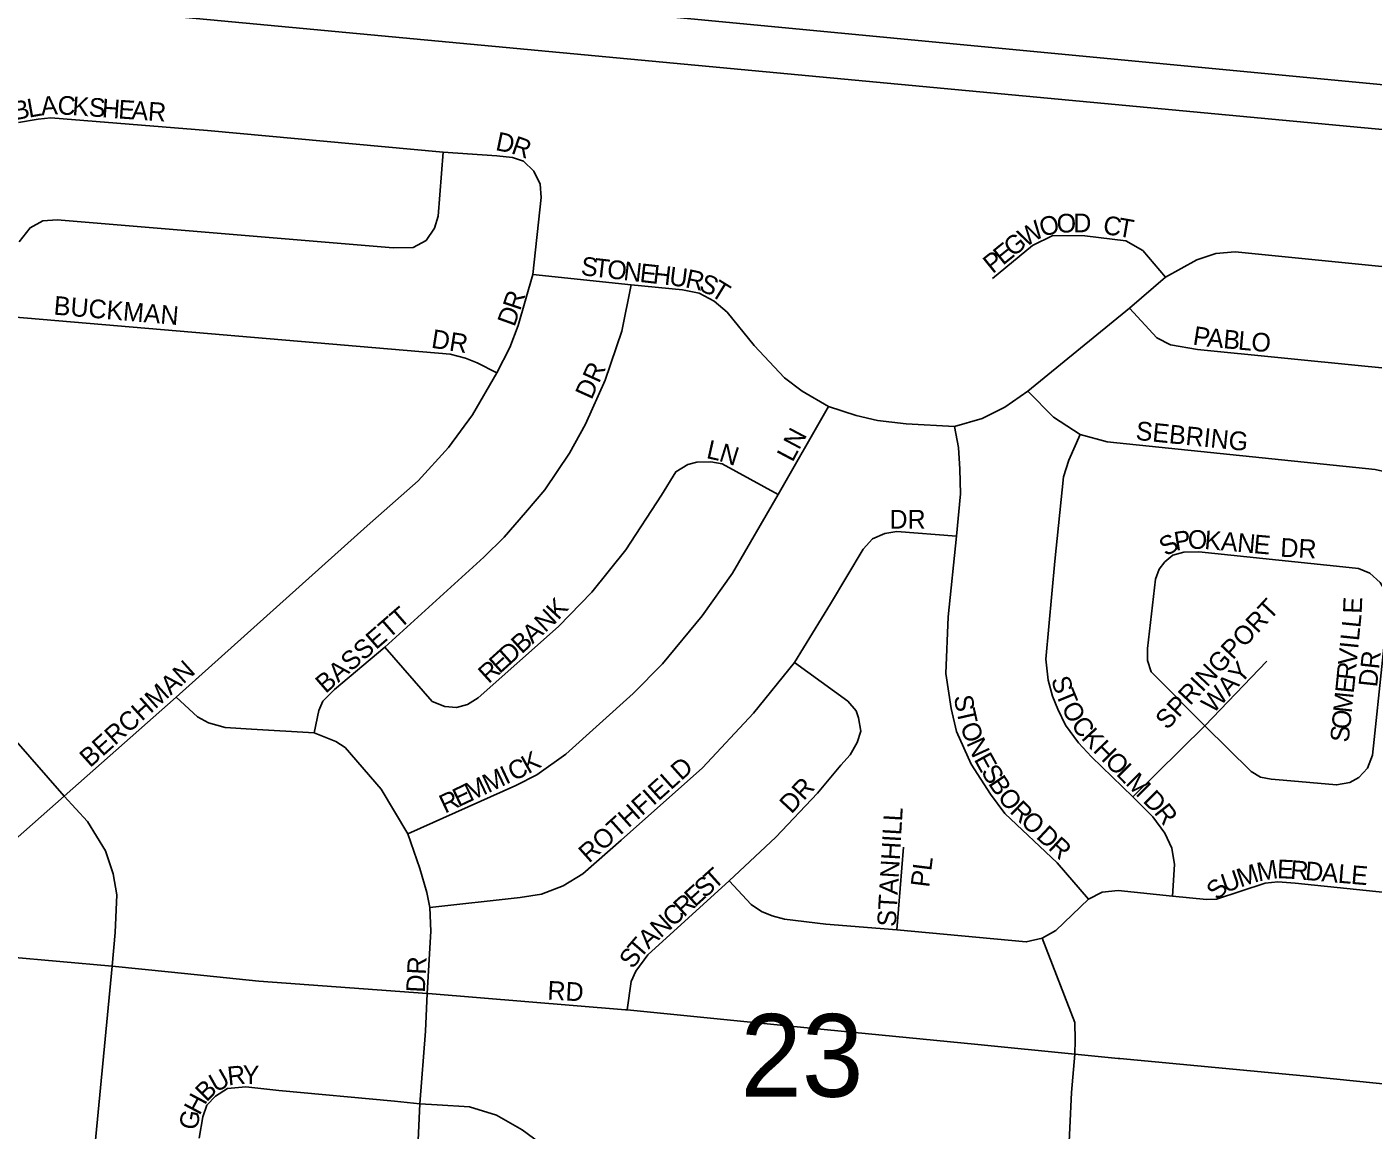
# Model space of a CAD drawing. Extents: x 0 to 680, y 0 to 440.
# Drawn here: x 78.56 to 89.22, y 251.49 to 260.23 of the extents above; entities that cross this region are included whole.
import ezdxf

# ---------------------------------------------------------------- set-up
doc = ezdxf.new("R2010")
doc.units = 0
for name, color, linetype in [('GM_X_City_Street', 7, 'Continuous'), ('GM_X_City_Street_Text', 7, 'Continuous'), ('GM_X_Interstate_Route', 7, 'Continuous'), ('GM_X_Section', 7, 'Continuous'), ('GM_X_Section_Text', 7, 'Continuous')]:
    doc.layers.add(name, color=color, linetype=linetype)

msp = doc.modelspace()

# ---------------------------------------------------------------- linework, layer by layer
at = {"layer": 'GM_X_City_Street'}
for points in [[(78.491, 259.478), (78.648, 259.504), (78.747, 259.513), (79.99, 259.414), (81.856, 259.243), (82.282, 259.212), (82.404, 259.201), (82.491, 259.17)], [(78.498, 258.531), (78.584, 258.643), (78.686, 258.698), (78.798, 258.707), (81.459, 258.484), (81.619, 258.487), (81.72, 258.543), (81.786, 258.64), (81.817, 258.734), (81.856, 259.243)], [(78.853, 254.14), (79.742, 254.924), (81.255, 256.283), (81.657, 256.638), (81.899, 256.902), (82.089, 257.161), (82.281, 257.494), (82.385, 257.694), (82.45, 257.869), (82.567, 258.272), (82.632, 258.882), (82.623, 258.989), (82.575, 259.093), (82.491, 259.17)], [(86.208, 258.242), (86.525, 258.503), (86.686, 258.582), (86.938, 258.579), (87.263, 258.54), (87.397, 258.462), (87.578, 258.252)], [(82.567, 258.272), (83.346, 258.19), (83.751, 258.151), (83.884, 258.126), (84.003, 258.062), (84.106, 257.974), (84.319, 257.71), (84.56, 257.455), (84.699, 257.35), (84.907, 257.228), (85.128, 257.156), (85.295, 257.117), (85.522, 257.089), (85.905, 257.07), (86.126, 257.131), (86.304, 257.223), (86.487, 257.348), (87.291, 258.007), (87.578, 258.252), (87.825, 258.389), (87.977, 258.44), (88.128, 258.453), (90.401, 258.226)], [(80.834, 254.642), (80.872, 254.819), (80.902, 254.893), (80.996, 254.985), (81.393, 255.322), (82.177, 256.034), (82.338, 256.193), (82.509, 256.388), (82.66, 256.567), (82.857, 256.858), (82.983, 257.087), (83.138, 257.435), (83.272, 257.825), (83.346, 258.19)], [(77.644, 258.009), (78.438, 257.937), (81.91, 257.641), (82.033, 257.61), (82.126, 257.573), (82.281, 257.494)], [(87.291, 258.007), (87.51, 257.772), (87.618, 257.715), (87.832, 257.68), (89.157, 257.546), (90.32, 257.433)], [(86.487, 257.348), (86.691, 257.143), (86.901, 257.005), (87.116, 256.947), (89.237, 256.729), (89.392, 256.693), (89.54, 256.63), (89.705, 256.531), (89.914, 256.314), (90.012, 256.153), (90.071, 256.008), (90.125, 255.841), (90.139, 255.643), (90.118, 255.415), (89.909, 253.317), (89.75, 251.787)], [(81.577, 253.842), (82.431, 254.224), (82.599, 254.309), (82.828, 254.473), (83.362, 254.954), (83.594, 255.189), (83.908, 255.569), (84.148, 255.908), (84.51, 256.53), (84.907, 257.228)], [(86.967, 253.325), (86.72, 253.612), (86.306, 254.003), (86.192, 254.155), (86.039, 254.395), (85.921, 254.653), (85.88, 254.835), (85.837, 255.111), (85.857, 255.562), (85.923, 256.2), (85.954, 256.535), (85.949, 256.73), (85.938, 256.902), (85.905, 257.07)], [(87.634, 253.347), (87.648, 253.599), (87.628, 253.727), (87.573, 253.846), (87.477, 253.977), (87.319, 254.136), (86.991, 254.452), (86.889, 254.564), (86.784, 254.704), (86.725, 254.83), (86.683, 254.932), (86.649, 255.059), (86.629, 255.225), (86.702, 256.003), (86.77, 256.669), (86.812, 256.802), (86.901, 257.005)], [(81.393, 255.322), (81.77, 254.889), (81.868, 254.851), (81.961, 254.842), (82.048, 254.867), (82.132, 254.919), (82.769, 255.485), (83.033, 255.757), (83.303, 256.092), (83.586, 256.525), (83.7, 256.71), (83.793, 256.767), (83.866, 256.786), (83.975, 256.789), (84.065, 256.773), (84.51, 256.53)], [(81.749, 253.257), (82.467, 253.338), (82.634, 253.364), (82.806, 253.429), (82.961, 253.524), (83.267, 253.792), (83.909, 254.364), (84.313, 254.798), (84.639, 255.198), (84.925, 255.664), (85.182, 256.096), (85.257, 256.178), (85.354, 256.22), (85.449, 256.236), (85.923, 256.2)], [(89.277, 255.833), (89.195, 255.906), (89.106, 255.944), (88.983, 255.956), (87.842, 256.075), (87.722, 256.073), (87.635, 256.05), (87.573, 255.997), (87.527, 255.939), (87.499, 255.859), (87.435, 255.31), (87.435, 255.216), (87.463, 255.126), (87.889, 254.698)], [(87.889, 254.698), (88.257, 254.335), (88.33, 254.292), (88.415, 254.276), (88.509, 254.266), (88.932, 254.229), (89.038, 254.249), (89.11, 254.288), (89.177, 254.363), (89.218, 254.466), (89.23, 254.588), (89.34, 255.645), (89.324, 255.754), (89.277, 255.833)], [(83.314, 252.447), (83.346, 252.673), (83.381, 252.753), (83.477, 252.884), (84.12, 253.469), (84.49, 253.815), (84.821, 254.165), (85.006, 254.387), (85.079, 254.468), (85.136, 254.566), (85.164, 254.656), (85.146, 254.761), (85.126, 254.816), (85.062, 254.892), (84.639, 255.198)], [(87.319, 254.136), (87.889, 254.698), (88.38, 255.211)], [(81.608, 250.316), (81.672, 251.704), (81.717, 252.278), (81.729, 252.578), (81.759, 253.072), (81.749, 253.257), (81.726, 253.378), (81.672, 253.566), (81.577, 253.842), (81.364, 254.197), (81.079, 254.525), (81.005, 254.574), (80.834, 254.642), (80.338, 254.671), (80.129, 254.684), (79.997, 254.72), (79.911, 254.77), (79.742, 254.924)], [(79.235, 252.793), (79.235, 252.794), (79.258, 253.059), (79.271, 253.359), (79.242, 253.525), (79.181, 253.707), (79.039, 253.939), (78.853, 254.14), (78.454, 254.596)], [(78.853, 254.14), (78.42, 253.758)], [(85.45, 253.08), (85.503, 253.737)], [(84.12, 253.469), (84.295, 253.283), (84.378, 253.226), (84.463, 253.191), (84.56, 253.167), (84.886, 253.127), (85.45, 253.08), (86.475, 252.985), (86.6, 253.014), (86.709, 253.075), (86.967, 253.325), (87.075, 253.38), (87.202, 253.394), (87.634, 253.347), (87.901, 253.322), (87.982, 253.325), (88.367, 253.45), (88.466, 253.462), (88.605, 253.45), (89.909, 253.317)], [(77.072, 252.994), (77.19, 252.985), (78.406, 252.868), (79.235, 252.794)], [(85.952, 249.768), (86.344, 250.049), (86.526, 250.23), (86.647, 250.412), (86.711, 250.568), (86.759, 250.718), (86.807, 251.232), (86.832, 251.793), (86.858, 252.096), (86.861, 252.208), (86.858, 252.348), (86.6, 253.014)], [(78.937, 241.831), (78.529, 242.89), (78.227, 243.642), (78.115, 243.938), (78.087, 244.044), (78.08, 244.132), (78.093, 244.239), (78.123, 244.353), (78.181, 244.463), (78.33, 244.627), (78.498, 244.799), (78.564, 244.895), (78.633, 245.042), (78.67, 245.186), (78.706, 245.487), (78.992, 248.626), (79.068, 249.439), (79.098, 249.777), (79.085, 250.108), (79.046, 250.338), (79.031, 250.672), (79.235, 252.793)], [(79.235, 252.794), (79.703, 252.745)], [(79.703, 252.745), (80.395, 252.674), (81.729, 252.578), (81.736, 252.577)], [(81.736, 252.577), (83.299, 252.448)], [(83.299, 252.448), (83.314, 252.447), (84.765, 252.303), (86.092, 252.173), (86.858, 252.096), (87.202, 252.062)], [(87.202, 252.062), (87.215, 252.061), (88.727, 251.92), (89.429, 251.848), (89.603, 251.824), (89.75, 251.787), (89.929, 251.723), (90.177, 251.595), (90.334, 251.541), (90.557, 251.484), (90.905, 251.433), (91.658, 251.348), (92.419, 251.261), (92.802, 251.235), (93.086, 251.219), (93.647, 251.184), (94.732, 251.111), (95.325, 251.063), (96.83, 250.958)], [(79.924, 251.43), (79.953, 251.599), (79.985, 251.691), (80.052, 251.764), (80.148, 251.825), (80.294, 251.838), (80.553, 251.809), (81.471, 251.723), (81.672, 251.704), (81.809, 251.694), (82.064, 251.678), (82.278, 251.614), (82.482, 251.496), (82.712, 251.327)]]:
    msp.add_lwpolyline(points, dxfattribs=at)
at = {"layer": 'GM_X_Interstate_Route'}
msp.add_lwpolyline([(69.579, 261.251), (70.283, 261.189), (70.538, 261.163), (72.397, 261.004), (72.635, 260.983), (80.379, 260.257), (92.088, 259.16), (97.539, 258.662), (100.447, 258.38)], dxfattribs=at)
at = {"layer": 'GM_X_Section'}
msp.add_lwpolyline([(93.325, 259.393), (91.891, 243.739), (76.108, 245.175), (77.523, 260.9)], close=True, dxfattribs=at)

# ---------------------------------------------------------------- texts
at = {"layer": 'GM_X_City_Street_Text'}
for s, height, rotation, p in [('B', 0.148, 10.0811, (78.459, 259.494)), ('L', 0.148, 10.0776, (78.575, 259.515)), ('A', 0.148, 4.5077, (78.674, 259.533)), ('C', 0.148, 356.4282, (78.798, 259.543)), ('K', 0.148, 355.9533, (78.915, 259.536)), ('S', 0.148, 355.9756, (79.045, 259.527)), ('H', 0.148, 355.9732, (79.149, 259.519)), ('E', 0.148, 355.9806, (79.279, 259.51)), ('A', 0.148, 355.9533, (79.384, 259.503)), ('R', 0.148, 355.9733, (79.514, 259.494)), ('D', 0.148, 348.18, (82.264, 259.26)), ('R', 0.148, 340.6974, (82.387, 259.235)), ('W', 0.148, 31.5634, (86.467, 258.486)), ('O', 0.148, 15.282, (86.601, 258.57)), ('O', 0.148, 2.1421, (86.718, 258.603)), ('D', 0.148, 0, (86.847, 258.608)), ('C', 0.148, 351.9592, (87.077, 258.595)), ('T', 0.148, 349.9493, (87.192, 258.579)), ('G', 0.148, 39.008, (86.37, 258.407)), ('E', 0.148, 39.0183, (86.289, 258.341)), ('S', 0.148, 353.4849, (82.942, 258.269)), ('T', 0.148, 353.4849, (83.045, 258.257)), ('O', 0.148, 353.4914, (83.149, 258.245)), ('N', 0.148, 353.4715, (83.279, 258.23)), ('E', 0.148, 353.4857, (83.408, 258.215)), ('P', 0.148, 39.0183, (86.208, 258.275)), ('H', 0.148, 353.4957, (83.512, 258.204)), ('U', 0.148, 352.7231, (83.641, 258.189)), ('R', 0.148, 347.7899, (83.767, 258.173)), ('S', 0.148, 336.0874, (83.874, 258.151)), ('T', 0.148, 328.3334, (83.965, 258.111)), ('BUCKMAN', 0.1482, 355.1694, (78.767, 257.956)), ('R', 0.148, 71.529, (82.465, 257.98)), ('D', 0.148, 70.1065, (82.42, 257.853)), ('DR', 0.1482, 351.0339, (81.756, 257.694)), ('P', 0.148, 351.1666, (87.788, 257.719)), ('A', 0.148, 354.5414, (87.901, 257.702)), ('B', 0.148, 354.8036, (88.031, 257.69)), ('L', 0.148, 354.8031, (88.148, 257.679)), ('O', 0.148, 354.8005, (88.252, 257.67)), ('DR', 0.1482, 65.7645, (83.031, 257.275)), ('SEBRING', 0.1482, 354.193, (87.337, 256.964)), ('LN', 0.1482, 62.0986, (84.623, 256.78)), ('L', 0.148, 347.3823, (83.934, 256.82)), ('N', 0.148, 342.6434, (84.033, 256.798)), ('DR', 0.1482, 0, (85.391, 256.26)), ('P', 0.148, 9.1658, (87.658, 256.084)), ('O', 0.148, 359.7158, (87.754, 256.1)), ('K', 0.148, 355.2509, (87.882, 256.099)), ('A', 0.148, 354.9441, (88.012, 256.089)), ('S', 0.148, 29.6331, (87.58, 256.037)), ('N', 0.148, 354.9223, (88.141, 256.077)), ('E', 0.148, 354.9119, (88.271, 256.066)), ('DR', 0.1482, 356.9884, (88.484, 256.038)), ('K', 0.148, 47.4387, (82.767, 255.529)), ('SPRINGPORT', 0.1482, 46.9116, (87.591, 254.66)), ('E', 0.148, 87.7314, (89.131, 255.584)), ('BASSETT', 0.1482, 41.0064, (80.925, 254.949)), ('N', 0.148, 43.3909, (82.664, 255.431)), ('A', 0.148, 42.1171, (82.564, 255.341)), ('L', 0.148, 84.2615, (89.12, 255.47)), ('B', 0.148, 42.0793, (82.477, 255.262)), ('L', 0.148, 84.2269, (89.109, 255.366)), ('E', 0.148, 42.1009, (82.303, 255.105)), ('D', 0.148, 42.0928, (82.38, 255.175)), ('V', 0.148, 84.2415, (89.09, 255.172)), ('I', 0.148, 84.2729, (89.103, 255.302)), ('DR', 0.1482, 83.9946, (89.253, 255)), ('BERCHMAN', 0.1482, 41.9352, (79.059, 254.361)), ('R', 0.148, 42.0973, (82.216, 255.026)), ('WAY', 0.1482, 47.4834, (87.956, 254.788)), ('R', 0.148, 84.2557, (89.078, 255.055)), ('S', 0.148, 287.1389, (86.67, 255.066)), ('E', 0.148, 84.2269, (89.068, 254.951)), ('T', 0.148, 292.1753, (86.705, 254.953)), ('M', 0.148, 84.2571, (89.052, 254.795)), ('S', 0.148, 279.1345, (85.901, 254.931)), ('T', 0.148, 282.7066, (85.92, 254.818)), ('O', 0.148, 296.8671, (86.75, 254.844)), ('C', 0.148, 306.3936, (86.823, 254.705)), ('O', 0.148, 84.2198, (89.039, 254.665)), ('O', 0.148, 290.1096, (85.949, 254.696)), ('K', 0.148, 312.6745, (86.904, 254.597)), ('S', 0.148, 84.2541, (89.028, 254.562)), ('N', 0.148, 294.4301, (85.998, 254.562)), ('H', 0.148, 314.6964, (86.997, 254.497)), ('C', 0.148, 25.339, (82.412, 254.257)), ('K', 0.148, 29.5357, (82.529, 254.313)), ('ROTHFIELD', 0.1482, 41.8198, (83.011, 253.605)), ('E', 0.148, 298.8267, (86.057, 254.432)), ('O', 0.148, 314.8078, (87.089, 254.404)), ('M', 0.148, 25.3349, (82.212, 254.163)), ('I', 0.148, 25.3337, (82.353, 254.23)), ('S', 0.148, 301.6262, (86.112, 254.334)), ('B', 0.148, 303.4661, (86.169, 254.241)), ('L', 0.148, 314.8068, (87.18, 254.311)), ('M', 0.148, 314.7939, (87.254, 254.237)), ('E', 0.148, 25.3306, (81.976, 254.051)), ('M', 0.148, 25.3417, (82.07, 254.096)), ('DR', 0.1482, 47.1199, (84.614, 253.994)), ('R', 0.148, 25.3485, (81.87, 254.001)), ('O', 0.148, 307.9552, (86.241, 254.133)), ('R', 0.148, 315.4417, (86.336, 254.014)), ('D', 0.148, 314.7991, (87.392, 254.098)), ('STANHILL', 0.1482, 86.632, (85.441, 253.103)), ('O', 0.148, 316.9113, (86.422, 253.929)), ('R', 0.148, 308.0113, (87.481, 254.009)), ('D', 0.148, 316.9632, (86.546, 253.813)), ('R', 0.148, 316.9697, (86.642, 253.724)), ('T', 0.148, 42.0035, (84.004, 253.395)), ('PL', 0.1482, 82.88, (85.705, 253.413)), ('M', 0.148, 18.5732, (88.171, 253.416)), ('M', 0.148, 9.9594, (88.314, 253.464)), ('E', 0.148, 357.5128, (88.459, 253.491)), ('R', 0.148, 355.4542, (88.562, 253.486)), ('D', 0.148, 355.142, (88.679, 253.477)), ('A', 0.148, 355.1508, (88.809, 253.466)), ('L', 0.148, 355.1649, (88.939, 253.455)), ('E', 0.148, 355.132, (89.043, 253.446)), ('S', 0.148, 42.0238, (83.927, 253.326)), ('S', 0.148, 45.9081, (87.991, 253.309)), ('U', 0.148, 18.7114, (88.048, 253.374)), ('R', 0.148, 42.0107, (83.762, 253.177)), ('E', 0.148, 42.022, (83.849, 253.256)), ('C', 0.148, 42.0107, (83.675, 253.099)), ('N', 0.148, 42.0164, (83.578, 253.011)), ('T', 0.148, 49.2535, (83.417, 252.847)), ('A', 0.148, 42.697, (83.482, 252.923)), ('S', 0.148, 54.6052, (83.359, 252.765)), ('DR', 0.1482, 86.989, (81.71, 252.581)), ('RD', 0.1482, 356.9884, (82.679, 252.529)), ('U', 0.148, 29.3518, (80.055, 251.789)), ('R', 0.148, 6.1069, (80.154, 251.848)), ('Y', 0.148, 358.9071, (80.266, 251.86)), ('B', 0.148, 44.8282, (79.981, 251.712)), ('H', 0.148, 62.0368, (79.926, 251.606)), ('G', 0.148, 79.6287, (79.907, 251.489))]:
    msp.add_text(s, height=height, rotation=rotation, dxfattribs=at).set_placement(p)
at = {"layer": 'GM_X_Section_Text'}
msp.add_text('23', height=0.6552, rotation=0, dxfattribs=at).set_placement((84.21, 251.759))

doc.saveas('drawing.dxf')
